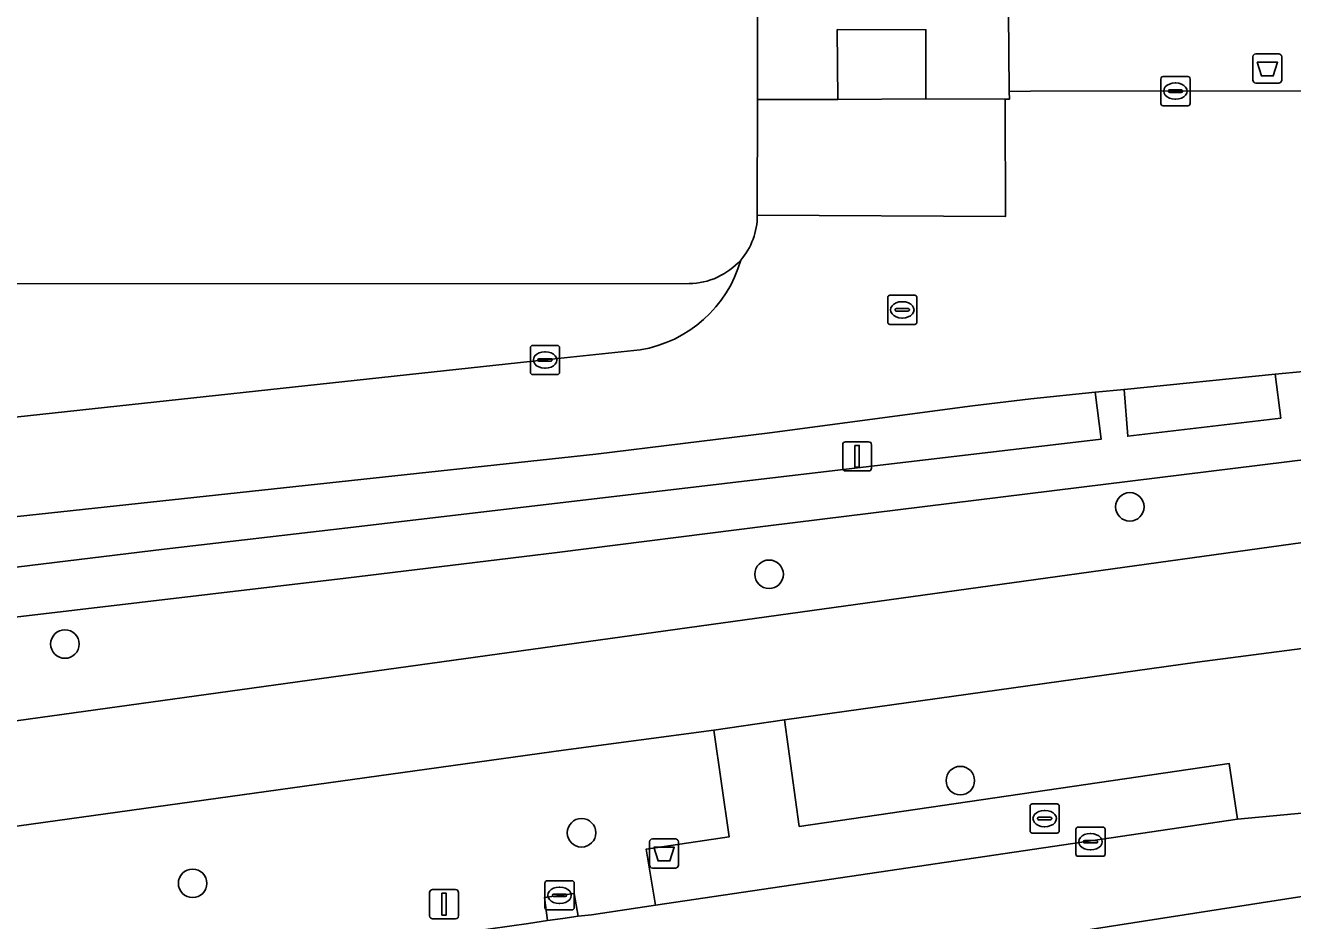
# Model space of a CAD drawing. Extents: x 161477 to 163040, y 383680 to 384871.
# Drawn here: x 162272.31 to 162315.76, y 384091.47 to 384122.16 of the extents above; entities that cross this region are included whole.
import ezdxf

# ---------------------------------------------------------------- set-up
doc = ezdxf.new("R2010")
doc.units = 0
for name, color, linetype in [('IMGEO_Afvalbak', 7, 'Continuous'), ('IMGEO_Berm_groen', 7, 'Continuous'), ('IMGEO_Boom', 7, 'Continuous'), ('IMGEO_Fietspad_gesloten', 7, 'Continuous'), ('IMGEO_Groenvoorziening', 7, 'Continuous'), ('IMGEO_Haag', 7, 'Continuous'), ('IMGEO_Kolk', 7, 'Continuous'), ('IMGEO_Lichtmast', 7, 'Continuous'), ('IMGEO_Pand', 7, 'Continuous'), ('IMGEO_Parkeervlak_halfverhard', 7, 'Continuous'), ('IMGEO_Rijbaan_lokaal_gesloten', 7, 'Continuous'), ('IMGEO_Rijbaan_lokaal_open', 7, 'Continuous'), ('IMGEO_Rioolput', 7, 'Continuous'), ('IMGEO_Verkeerseiland_open', 7, 'Continuous'), ('IMGEO_Voetpad_gesloten', 7, 'Continuous'), ('IMGEO_Voetpad_halfverhard', 7, 'Continuous'), ('IMGEO_Voetpad_open', 7, 'Continuous')]:
    doc.layers.add(name, color=color, linetype=linetype)

msp = doc.modelspace()

# ---------------------------------------------------------------- linework, layer by layer
at = {"layer": 'IMGEO_Afvalbak'}
for p, q in [((162314.495, 384121.18), (162315.285, 384121.18)), ((162315.285, 384121.18), (162314.495, 384121.18)), ((162314.395, 384120.28), (162314.395, 384121.08)), ((162314.395, 384121.08), (162314.395, 384120.28)), ((162315.385, 384121.08), (162315.385, 384120.28)), ((162315.385, 384120.28), (162315.385, 384121.08)), ((162315.285, 384120.18), (162314.495, 384120.18)), ((162314.495, 384120.18), (162315.285, 384120.18)), ((162293.811, 384094.273), (162294.601, 384094.273)), ((162294.601, 384094.273), (162293.811, 384094.273)), ((162293.711, 384093.373), (162293.711, 384094.173)), ((162293.711, 384094.173), (162293.711, 384093.373)), ((162294.701, 384094.173), (162294.701, 384093.373)), ((162294.701, 384093.373), (162294.701, 384094.173)), ((162294.601, 384093.273), (162293.811, 384093.273)), ((162293.811, 384093.273), (162294.601, 384093.273))]:
    msp.add_line(p, q, dxfattribs=at)
for points in [[(162314.538, 384120.894), (162315.242, 384120.894), (162315.093, 384120.424), (162314.687, 384120.424), (162314.538, 384120.894)], [(162293.854, 384093.987), (162294.558, 384093.987), (162294.409, 384093.517), (162294.003, 384093.517), (162293.854, 384093.987)]]:
    msp.add_lwpolyline(points, dxfattribs=at)
for centre, start, end in [((162314.495, 384121.08), 90, 180), ((162314.495, 384121.08), 90, 180), ((162315.285, 384121.08), 0, 90), ((162315.285, 384121.08), 360, 90), ((162314.495, 384120.28), 180, 270), ((162314.495, 384120.28), 180, 270), ((162315.285, 384120.28), 270, 0), ((162315.285, 384120.28), 270, 0), ((162293.811, 384094.173), 90, 180), ((162293.811, 384094.173), 90, 180), ((162294.601, 384094.173), 0, 90), ((162294.601, 384094.173), 360, 90), ((162293.811, 384093.373), 180, 270), ((162293.811, 384093.373), 180, 270), ((162294.601, 384093.373), 270, 0), ((162294.601, 384093.373), 270, 0)]:
    msp.add_arc(centre, 0.1, start, end, dxfattribs=at)
at = {"layer": 'IMGEO_Berm_groen'}
for points in [[(162238.674, 384093.698), (162323.028, 384105.392), (162332.838, 384106.536), (162358.358, 384108.956), (162376.219, 384112.146), (162448.998, 384126.514)], [(162382.327, 384117.394), (162376.232, 384116.147), (162370.532, 384115.072), (162364.821, 384114.057), (162359.1, 384113.101), (162353.369, 384112.205), (162347.629, 384111.368), (162341.88, 384110.591), (162339.782, 384110.323), (162337.682, 384110.062), (162322.687, 384108.077), (162297.774, 384105.001), (162290.54, 384104.091), (162283.303, 384103.206), (162271.574, 384101.823), (162259.837, 384100.503), (162248.094, 384099.246), (162235.881, 384098.212)], [(162323.549, 384101.773), (162312.486, 384100.331), (162298.339, 384098.349), (162298.843, 384094.697), (162313.579, 384096.861), (162313.87, 384094.952), (162321.567, 384095.673), (162351.922, 384098.371)], [(162290.215, 384091.47), (162290.111, 384092.263), (162291.131, 384092.403), (162291.262, 384091.621), (162291.49, 384091.647), (162291.719, 384091.672), (162293.918, 384092.004), (162293.6, 384093.923), (162296.447, 384094.346), (162295.915, 384097.995), (162290.767, 384097.313), (162241.589, 384090.476), (162241.93, 384090.314), (162242.802, 384089.648)]]:
    msp.add_lwpolyline(points, dxfattribs=at)
msp.add_arc((162141.897, 385117.974), 1037.163, 277.058204, 278.221689, dxfattribs=at)
at = {"layer": 'IMGEO_Boom'}
for centre in [(162310.177, 384105.653), (162297.811, 384103.341), (162273.67, 384100.95), (162304.366, 384096.269), (162291.381, 384094.481), (162278.049, 384092.749)]:
    msp.add_circle(centre, 0.489, dxfattribs=at)
at = {"layer": 'IMGEO_Fietspad_gesloten'}
for points in [[(162455.667, 384124.186), (162454.957, 384127.75), (162452.521, 384127.201), (162448.998, 384126.514), (162376.219, 384112.146), (162358.358, 384108.956), (162332.838, 384106.536), (162323.028, 384105.392), (162238.674, 384093.698)], [(162241.049, 384090.149), (162241.245, 384090.366), (162241.589, 384090.476), (162290.767, 384097.313), (162295.915, 384097.995), (162298.339, 384098.349), (162312.486, 384100.331), (162323.549, 384101.773)]]:
    msp.add_lwpolyline(points, dxfattribs=at)
at = {"layer": 'IMGEO_Groenvoorziening'}
for points in [[(162382.68, 384119.071), (162362.252, 384114.93), (162357.209, 384114.055), (162352.154, 384113.245), (162347.09, 384112.501), (162342.016, 384111.821), (162338.011, 384111.33), (162334, 384110.881), (162316.339, 384108.807), (162316.132, 384110.296), (162315.158, 384110.199), (162315.352, 384108.691), (162310.104, 384108.075), (162309.978, 384109.68), (162308.992, 384109.581), (162309.191, 384107.969), (162283.37, 384104.937), (162277.071, 384104.197), (162247.743, 384100.642), (162236.109, 384099.233)], [(162295.068, 384113.304), (162245.073, 384113.297)], [(162252.948, 384106.689), (162268.995, 384108.403), (162290.13, 384110.689), (162293.396, 384111.033)], [(162235.881, 384098.212), (162248.094, 384099.246), (162259.837, 384100.503), (162271.574, 384101.823), (162283.303, 384103.206), (162290.54, 384104.091), (162297.774, 384105.001), (162322.687, 384108.077)]]:
    msp.add_lwpolyline(points, dxfattribs=at)
for centre, radius, start, end in [((162292.688, 384115.289), 4.315, 279.4475, 344.1822), ((162295.03, 384115.73), 2.427, 270.8991, 318.2032)]:
    msp.add_arc(centre, radius, start, end, dxfattribs=at)
at = {"layer": 'IMGEO_Haag'}
for points in [[(162382.68, 384119.071), (162362.252, 384114.93), (162357.209, 384114.055), (162352.154, 384113.245), (162347.09, 384112.501), (162342.016, 384111.821), (162338.011, 384111.33), (162334, 384110.881), (162316.339, 384108.807), (162316.132, 384110.296), (162315.158, 384110.199), (162315.352, 384108.691), (162310.104, 384108.075), (162309.978, 384109.68), (162308.992, 384109.581), (162309.191, 384107.969), (162283.37, 384104.937), (162277.071, 384104.197), (162247.743, 384100.642), (162236.109, 384099.233)], [(162235.881, 384098.212), (162248.094, 384099.246), (162259.837, 384100.503), (162271.574, 384101.823), (162283.303, 384103.206), (162290.54, 384104.091), (162297.774, 384105.001), (162322.687, 384108.077)]]:
    msp.add_lwpolyline(points, dxfattribs=at)
at = {"layer": 'IMGEO_Kolk'}
for p, q in [((162311.239, 384119.477), (162311.239, 384120.329)), ((162311.314, 384120.403), (162312.166, 384120.403)), ((162312.24, 384120.329), (162312.24, 384119.477)), ((162311.498, 384119.897), (162311.498, 384119.909)), ((162311.936, 384119.86), (162311.538, 384119.86)), ((162311.541, 384119.946), (162311.939, 384119.946)), ((162311.727, 384120.183), (162311.752, 384120.183)), ((162311.982, 384119.909), (162311.982, 384119.897)), ((162312.166, 384119.403), (162311.314, 384119.403)), ((162311.75, 384119.623), (162311.725, 384119.623)), ((162301.951, 384112.905), (162302.803, 384112.905)), ((162301.876, 384111.979), (162301.876, 384112.831)), ((162302.178, 384112.448), (162302.576, 384112.448)), ((162302.364, 384112.685), (162302.389, 384112.685)), ((162302.877, 384112.831), (162302.877, 384111.979)), ((162302.135, 384112.399), (162302.135, 384112.411)), ((162302.573, 384112.362), (162302.175, 384112.362)), ((162302.387, 384112.125), (162302.362, 384112.125)), ((162302.619, 384112.411), (162302.619, 384112.399)), ((162302.803, 384111.905), (162301.951, 384111.905)), ((162289.704, 384111.188), (162290.556, 384111.188)), ((162289.629, 384110.262), (162289.629, 384111.114)), ((162289.888, 384110.682), (162289.888, 384110.694)), ((162289.931, 384110.731), (162290.329, 384110.731)), ((162290.117, 384110.968), (162290.142, 384110.968)), ((162290.372, 384110.694), (162290.372, 384110.682)), ((162290.63, 384111.114), (162290.63, 384110.262)), ((162290.326, 384110.645), (162289.928, 384110.645)), ((162290.14, 384110.408), (162290.115, 384110.408)), ((162290.556, 384110.188), (162289.704, 384110.188)), ((162308.403, 384094.675), (162309.255, 384094.675)), ((162308.328, 384093.749), (162308.328, 384094.601)), ((162308.63, 384094.218), (162309.028, 384094.218)), ((162308.816, 384094.455), (162308.841, 384094.455)), ((162309.329, 384094.601), (162309.329, 384093.749)), ((162308.587, 384094.169), (162308.587, 384094.181)), ((162309.025, 384094.132), (162308.627, 384094.132)), ((162308.839, 384093.895), (162308.814, 384093.895)), ((162309.071, 384094.181), (162309.071, 384094.169)), ((162309.255, 384093.675), (162308.403, 384093.675)), ((162290.128, 384091.912), (162290.128, 384092.764)), ((162290.203, 384092.838), (162291.055, 384092.838)), ((162290.616, 384092.618), (162290.641, 384092.618)), ((162291.129, 384092.764), (162291.129, 384091.912)), ((162290.387, 384092.332), (162290.387, 384092.344)), ((162290.825, 384092.295), (162290.427, 384092.295)), ((162290.43, 384092.381), (162290.828, 384092.381)), ((162290.639, 384092.058), (162290.614, 384092.058)), ((162290.871, 384092.344), (162290.871, 384092.332)), ((162291.055, 384091.838), (162290.203, 384091.838))]:
    msp.add_line(p, q, dxfattribs=at)
for points in [[(162311.239, 384119.477), (162311.239, 384120.329)], [(162311.314, 384120.403), (162312.166, 384120.403)], [(162312.24, 384120.329), (162312.24, 384119.477)], [(162312.166, 384119.403), (162311.314, 384119.403)], [(162301.951, 384112.905), (162302.803, 384112.905)], [(162301.876, 384111.979), (162301.876, 384112.831)], [(162302.877, 384112.831), (162302.877, 384111.979)], [(162302.803, 384111.905), (162301.951, 384111.905)], [(162289.704, 384111.188), (162290.556, 384111.188)], [(162289.629, 384110.262), (162289.629, 384111.114)], [(162290.63, 384111.114), (162290.63, 384110.262)], [(162290.556, 384110.188), (162289.704, 384110.188)], [(162308.403, 384094.675), (162309.255, 384094.675)], [(162308.328, 384093.749), (162308.328, 384094.601)], [(162309.329, 384094.601), (162309.329, 384093.749)], [(162309.255, 384093.675), (162308.403, 384093.675)], [(162290.128, 384091.912), (162290.128, 384092.764)], [(162290.203, 384092.838), (162291.055, 384092.838)], [(162291.129, 384092.764), (162291.129, 384091.912)], [(162291.055, 384091.838), (162290.203, 384091.838)]]:
    msp.add_lwpolyline(points, dxfattribs=at)
for centre, radius, start, end in [((162311.316, 384120.327), 0.0765, 91.552, 178.448), ((162311.316, 384120.327), 0.0765, 91.552, 178.448), ((162312.164, 384120.327), 0.0765, 1.552, 88.448), ((162312.164, 384120.327), 0.0765, 1.552, 88.448), ((162311.538, 384119.906), 0.0403, 85.8775, 175.7526), ((162311.535, 384119.896), 0.0366, 178.938, 274.7102), ((162311.939, 384119.903), 0.043, 264.8664, 352.4533), ((162311.943, 384119.908), 0.0386, 1.7309, 96.639), ((162311.316, 384119.479), 0.0765, 181.552, 268.448), ((162311.316, 384119.479), 0.0765, 181.552, 268.448), ((162312.164, 384119.479), 0.0765, 271.552, 358.448), ((162312.164, 384119.479), 0.0765, 271.552, 358.448), ((162301.953, 384112.829), 0.0765, 91.552, 178.448), ((162301.953, 384112.829), 0.0765, 91.552, 178.448), ((162302.801, 384112.829), 0.0765, 1.552, 88.448), ((162302.801, 384112.829), 0.0765, 1.552, 88.448), ((162302.175, 384112.408), 0.0403, 85.8775, 175.7526), ((162302.58, 384112.41), 0.0386, 1.7309, 96.639), ((162302.172, 384112.398), 0.0366, 178.938, 274.7102), ((162302.576, 384112.405), 0.043, 264.8664, 352.4533), ((162301.953, 384111.981), 0.0765, 181.552, 268.448), ((162301.953, 384111.981), 0.0765, 181.552, 268.448), ((162302.801, 384111.981), 0.0765, 271.552, 358.448), ((162302.801, 384111.981), 0.0765, 271.552, 358.448), ((162289.706, 384111.112), 0.0765, 91.552, 178.448), ((162289.706, 384111.112), 0.0765, 91.552, 178.448), ((162290.554, 384111.112), 0.0765, 1.552, 88.448), ((162290.554, 384111.112), 0.0765, 1.552, 88.448), ((162289.928, 384110.691), 0.0403, 85.8775, 175.7526), ((162290.333, 384110.693), 0.0386, 1.7309, 96.639), ((162289.706, 384110.264), 0.0765, 181.552, 268.448), ((162289.706, 384110.264), 0.0765, 181.552, 268.448), ((162289.925, 384110.681), 0.0366, 178.938, 274.7102), ((162290.329, 384110.688), 0.043, 264.8664, 352.4533), ((162290.554, 384110.264), 0.0765, 271.552, 358.448), ((162290.554, 384110.264), 0.0765, 271.552, 358.448), ((162308.405, 384094.599), 0.0765, 91.552, 178.448), ((162308.405, 384094.599), 0.0765, 91.552, 178.448), ((162309.253, 384094.599), 0.0765, 1.552, 88.448), ((162309.253, 384094.599), 0.0765, 1.552, 88.448), ((162308.627, 384094.178), 0.0403, 85.8775, 175.7526), ((162309.032, 384094.18), 0.0386, 1.7309, 96.639), ((162308.624, 384094.168), 0.0366, 178.938, 274.7102), ((162309.028, 384094.175), 0.043, 264.8664, 352.4533), ((162308.405, 384093.751), 0.0765, 181.552, 268.448), ((162308.405, 384093.751), 0.0765, 181.552, 268.448), ((162309.253, 384093.751), 0.0765, 271.552, 358.448), ((162309.253, 384093.751), 0.0765, 271.552, 358.448), ((162290.205, 384092.762), 0.0765, 91.552, 178.448), ((162290.205, 384092.762), 0.0765, 91.552, 178.448), ((162291.053, 384092.762), 0.0765, 1.552, 88.448), ((162291.053, 384092.762), 0.0765, 1.552, 88.448), ((162290.427, 384092.341), 0.0403, 85.8775, 175.7526), ((162290.424, 384092.331), 0.0366, 178.938, 274.7102), ((162290.828, 384092.338), 0.043, 264.8664, 352.4533), ((162290.832, 384092.343), 0.0386, 1.7309, 96.639), ((162290.205, 384091.914), 0.0765, 181.552, 268.448), ((162290.205, 384091.914), 0.0765, 181.552, 268.448), ((162291.053, 384091.914), 0.0765, 271.552, 358.448), ((162291.053, 384091.914), 0.0765, 271.552, 358.448)]:
    msp.add_arc(centre, radius, start, end, dxfattribs=at)
for centre, major_axis, ratio, start_param, end_param in [((162311.726, 384119.903), (-0.387, 0.002), 0.722429, 4.712389, 7.853982), ((162311.751, 384119.903), (-0.39, 0.002), 0.717154, 1.570796, 4.712389), ((162302.363, 384112.405), (-0.387, 0.002), 0.722429, 4.712389, 7.853982), ((162302.388, 384112.405), (-0.39, 0.002), 0.717154, 1.570796, 4.712389), ((162290.116, 384110.688), (-0.387, 0.002), 0.722429, 4.712389, 7.853982), ((162290.141, 384110.688), (-0.39, 0.002), 0.717154, 1.570796, 4.712389), ((162308.815, 384094.175), (-0.387, 0.002), 0.722429, 4.712389, 7.853982), ((162308.84, 384094.175), (-0.39, 0.002), 0.717154, 1.570796, 4.712389), ((162290.615, 384092.338), (-0.387, 0.002), 0.722429, 4.712389, 7.853982), ((162290.64, 384092.338), (-0.39, 0.002), 0.717154, 1.570796, 4.712389)]:
    msp.add_ellipse(centre, major_axis=major_axis, ratio=ratio, start_param=start_param, end_param=end_param, dxfattribs=at)
at = {"layer": 'IMGEO_Lichtmast'}
for p, q in [((162300.333, 384106.983), (162300.333, 384107.783)), ((162300.333, 384107.783), (162300.333, 384106.983)), ((162300.433, 384107.883), (162301.223, 384107.883)), ((162301.223, 384107.883), (162300.433, 384107.883)), ((162301.323, 384107.783), (162301.323, 384106.983)), ((162301.323, 384106.983), (162301.323, 384107.783)), ((162301.223, 384106.883), (162300.433, 384106.883)), ((162300.433, 384106.883), (162301.223, 384106.883)), ((162286.274, 384092.533), (162287.064, 384092.533)), ((162287.064, 384092.533), (162286.274, 384092.533)), ((162286.174, 384091.633), (162286.174, 384092.433)), ((162286.174, 384092.433), (162286.174, 384091.633)), ((162287.164, 384092.433), (162287.164, 384091.633)), ((162287.164, 384091.633), (162287.164, 384092.433)), ((162287.064, 384091.533), (162286.274, 384091.533)), ((162286.274, 384091.533), (162287.064, 384091.533))]:
    msp.add_line(p, q, dxfattribs=at)
for points in [[(162300.753, 384107.758), (162300.903, 384107.758), (162300.903, 384107.008), (162300.753, 384107.008), (162300.753, 384107.758)], [(162286.594, 384092.408), (162286.744, 384092.408), (162286.744, 384091.658), (162286.594, 384091.658), (162286.594, 384092.408)]]:
    msp.add_lwpolyline(points, dxfattribs=at)
for centre, start, end in [((162300.433, 384107.783), 90, 180), ((162300.433, 384107.783), 90, 180), ((162301.223, 384107.783), 0, 90), ((162301.223, 384107.783), 360, 90), ((162300.433, 384106.983), 180, 270), ((162300.433, 384106.983), 180, 270), ((162301.223, 384106.983), 270, 0), ((162301.223, 384106.983), 270, 0), ((162286.274, 384092.433), 90, 180), ((162286.274, 384092.433), 90, 180), ((162287.064, 384092.433), 0, 90), ((162287.064, 384092.433), 360, 90), ((162286.274, 384091.633), 180, 270), ((162286.274, 384091.633), 180, 270), ((162287.064, 384091.633), 270, 0), ((162287.064, 384091.633), 270, 0)]:
    msp.add_arc(centre, 0.1, start, end, dxfattribs=at)
at = {"layer": 'IMGEO_Pand'}
for points in [[(162297.405, 384115.646), (162297.41, 384119.619), (162297.414, 384122.749), (162306.015, 384122.732), (162306.015, 384122.602), (162306.762, 384122.601), (162324.627, 384122.574), (162324.627, 384122.294), (162338.886, 384122.284), (162341.929, 384122.285), (162363.56, 384122.263), (162363.534, 384131.274), (162363.538, 384147.978)], [(162245.073, 384113.297), (162295.068, 384113.304)]]:
    msp.add_lwpolyline(points, dxfattribs=at)
for centre, radius, start, end in [((162295.079, 384115.634), 2.326, 319.1698, 0.3008), ((162295.03, 384115.73), 2.427, 270.8991, 318.2032)]:
    msp.add_arc(centre, radius, start, end, dxfattribs=at)
at = {"layer": 'IMGEO_Parkeervlak_halfverhard'}
msp.add_lwpolyline([(162315.158, 384110.199), (162309.978, 384109.68), (162310.104, 384108.075), (162315.352, 384108.691)], close=True, dxfattribs=at)
at = {"layer": 'IMGEO_Rijbaan_lokaal_gesloten'}
for points in [[(162351.922, 384098.371), (162329.79, 384094.439), (162305.371, 384090.628), (162294.869, 384088.989), (162264.573, 384084.788), (162245.881, 384082.587), (162246.408, 384079.189), (162270.914, 384082.19), (162305.723, 384087.222), (162313.807, 384088.39), (162347.15, 384093.641), (162365.896, 384097.141), (162408.886, 384105.392), (162445.878, 384112.544), (162498.917, 384123.296), (162547.356, 384133.497), (162584.249, 384141.448), (162599.996, 384145.048), (162607.601, 384146.968)], [(162305.371, 384090.628), (162329.79, 384094.439), (162351.922, 384098.371), (162321.567, 384095.673), (162313.87, 384094.952), (162293.918, 384092.004), (162291.719, 384091.672), (162291.49, 384091.647), (162291.262, 384091.621), (162290.739, 384091.545), (162290.215, 384091.47)]]:
    msp.add_lwpolyline(points, dxfattribs=at)
msp.add_arc((162141.897, 385117.974), 1037.163, 277.058204, 278.221689, dxfattribs=at)
at = {"layer": 'IMGEO_Rijbaan_lokaal_open'}
for points in [[(162362.232, 384119.916), (162346.896, 384119.887), (162345.895, 384119.9), (162334.116, 384119.887), (162321.948, 384119.911), (162306.768, 384119.895), (162306.045, 384119.892), (162306.048, 384119.624), (162305.908, 384119.624), (162305.908, 384119.401), (162305.91, 384115.601), (162297.405, 384115.646)], [(162247.899, 384106.726), (162247.685, 384106.756), (162247.389, 384106.817), (162246.751, 384106.985), (162247.235, 384102.751), (162253.658, 384103.428), (162253.669, 384103.32), (162267.791, 384104.866), (162291.868, 384107.462), (162297.833, 384108.186), (162304.787, 384109.118), (162306.782, 384109.36), (162308.992, 384109.581), (162309.978, 384109.68), (162315.158, 384110.199), (162316.132, 384110.296), (162338.655, 384112.552), (162342.633, 384113.064), (162346.6, 384113.717), (162375.223, 384118.517), (162375.419, 384118.546), (162375.444, 384118.554)], [(162293.396, 384111.033), (162290.13, 384110.689), (162268.995, 384108.403), (162252.948, 384106.689)]]:
    msp.add_lwpolyline(points, dxfattribs=at)
msp.add_lwpolyline([(162305.908, 384119.624), (162303.18, 384119.633), (162300.165, 384119.618), (162299.28, 384119.618), (162298.73, 384119.619), (162297.71, 384119.619), (162297.41, 384119.619), (162297.405, 384115.646), (162305.91, 384115.601), (162305.908, 384119.401)], close=True, dxfattribs=at)
for centre, radius, start, end in [((162295.079, 384115.634), 2.326, 319.1698, 0.3008), ((162292.688, 384115.289), 4.315, 279.4475, 344.1822)]:
    msp.add_arc(centre, radius, start, end, dxfattribs=at)
at = {"layer": 'IMGEO_Rioolput'}
for p, q in [((162306.757, 384094.543), (162306.757, 384095.395)), ((162306.832, 384095.469), (162307.684, 384095.469)), ((162307.245, 384095.249), (162307.27, 384095.249)), ((162307.758, 384095.395), (162307.758, 384094.543)), ((162307.016, 384094.963), (162307.016, 384094.975)), ((162307.454, 384094.926), (162307.056, 384094.926)), ((162307.059, 384095.012), (162307.457, 384095.012)), ((162307.268, 384094.689), (162307.243, 384094.689)), ((162307.5, 384094.975), (162307.5, 384094.963)), ((162307.684, 384094.469), (162306.832, 384094.469))]:
    msp.add_line(p, q, dxfattribs=at)
for points in [[(162306.757, 384094.543), (162306.757, 384095.395)], [(162306.832, 384095.469), (162307.684, 384095.469)], [(162307.758, 384095.395), (162307.758, 384094.543)], [(162307.684, 384094.469), (162306.832, 384094.469)]]:
    msp.add_lwpolyline(points, dxfattribs=at)
for centre, radius, start, end in [((162306.834, 384095.393), 0.0765, 91.552, 178.448), ((162306.834, 384095.393), 0.0765, 91.552, 178.448), ((162307.682, 384095.393), 0.0765, 1.552, 88.448), ((162307.682, 384095.393), 0.0765, 1.552, 88.448), ((162307.056, 384094.972), 0.0403, 85.8775, 175.7526), ((162307.053, 384094.962), 0.0366, 178.938, 274.7102), ((162307.457, 384094.969), 0.043, 264.8664, 352.4533), ((162307.461, 384094.974), 0.0386, 1.7309, 96.639), ((162306.834, 384094.545), 0.0765, 181.552, 268.448), ((162306.834, 384094.545), 0.0765, 181.552, 268.448), ((162307.682, 384094.545), 0.0765, 271.552, 358.448), ((162307.682, 384094.545), 0.0765, 271.552, 358.448)]:
    msp.add_arc(centre, radius, start, end, dxfattribs=at)
for centre, major_axis, ratio, start_param, end_param in [((162307.244, 384094.969), (-0.387, 0.002), 0.722429, 4.712389, 7.853982), ((162307.269, 384094.969), (-0.39, 0.002), 0.717154, 1.570796, 4.712389)]:
    msp.add_ellipse(centre, major_axis=major_axis, ratio=ratio, start_param=start_param, end_param=end_param, dxfattribs=at)
at = {"layer": 'IMGEO_Verkeerseiland_open'}
msp.add_lwpolyline([(162291.262, 384091.621), (162291.131, 384092.403), (162290.111, 384092.263), (162290.215, 384091.47), (162290.739, 384091.545)], close=True, dxfattribs=at)
at = {"layer": 'IMGEO_Voetpad_gesloten'}
for points in [[(162303.18, 384119.633), (162305.908, 384119.624), (162306.048, 384119.624), (162306.045, 384119.892), (162306.015, 384122.602), (162306.015, 384122.732), (162297.414, 384122.749), (162297.41, 384119.619), (162297.71, 384119.619), (162298.73, 384119.619), (162299.28, 384119.618), (162300.165, 384119.618), (162300.147, 384122.012), (162303.187, 384122.003)], [(162300.165, 384119.618), (162303.18, 384119.633), (162303.187, 384122.003), (162300.147, 384122.012)]]:
    msp.add_lwpolyline(points, close=True, dxfattribs=at)
at = {"layer": 'IMGEO_Voetpad_halfverhard'}
for points in [[(162375.68, 384129.412), (162375.987, 384131.368), (162368.783, 384131.36), (162363.534, 384131.274), (162363.56, 384122.263), (162341.929, 384122.285), (162338.886, 384122.284), (162324.627, 384122.294), (162324.627, 384122.574), (162306.762, 384122.601), (162306.015, 384122.602), (162306.045, 384119.892), (162306.768, 384119.895), (162321.948, 384119.911), (162334.116, 384119.887), (162345.895, 384119.9), (162346.896, 384119.887), (162362.232, 384119.916)], [(162236.109, 384099.233), (162247.743, 384100.642), (162277.071, 384104.197), (162283.37, 384104.937), (162309.191, 384107.969), (162308.992, 384109.581)], [(162308.992, 384109.581), (162306.782, 384109.36), (162304.787, 384109.118), (162297.833, 384108.186), (162291.868, 384107.462), (162267.791, 384104.866), (162253.669, 384103.32), (162253.658, 384103.428), (162247.235, 384102.751), (162245.971, 384102.611), (162243.344, 384102.335), (162242.108, 384102.203), (162241.476, 384102.137), (162239.694, 384101.949)]]:
    msp.add_lwpolyline(points, dxfattribs=at)
at = {"layer": 'IMGEO_Voetpad_open'}
msp.add_lwpolyline([(162313.87, 384094.952), (162313.579, 384096.861), (162298.843, 384094.697), (162298.339, 384098.349), (162295.915, 384097.995), (162296.447, 384094.346), (162293.6, 384093.923), (162293.918, 384092.004)], close=True, dxfattribs=at)

doc.saveas('drawing.dxf')
